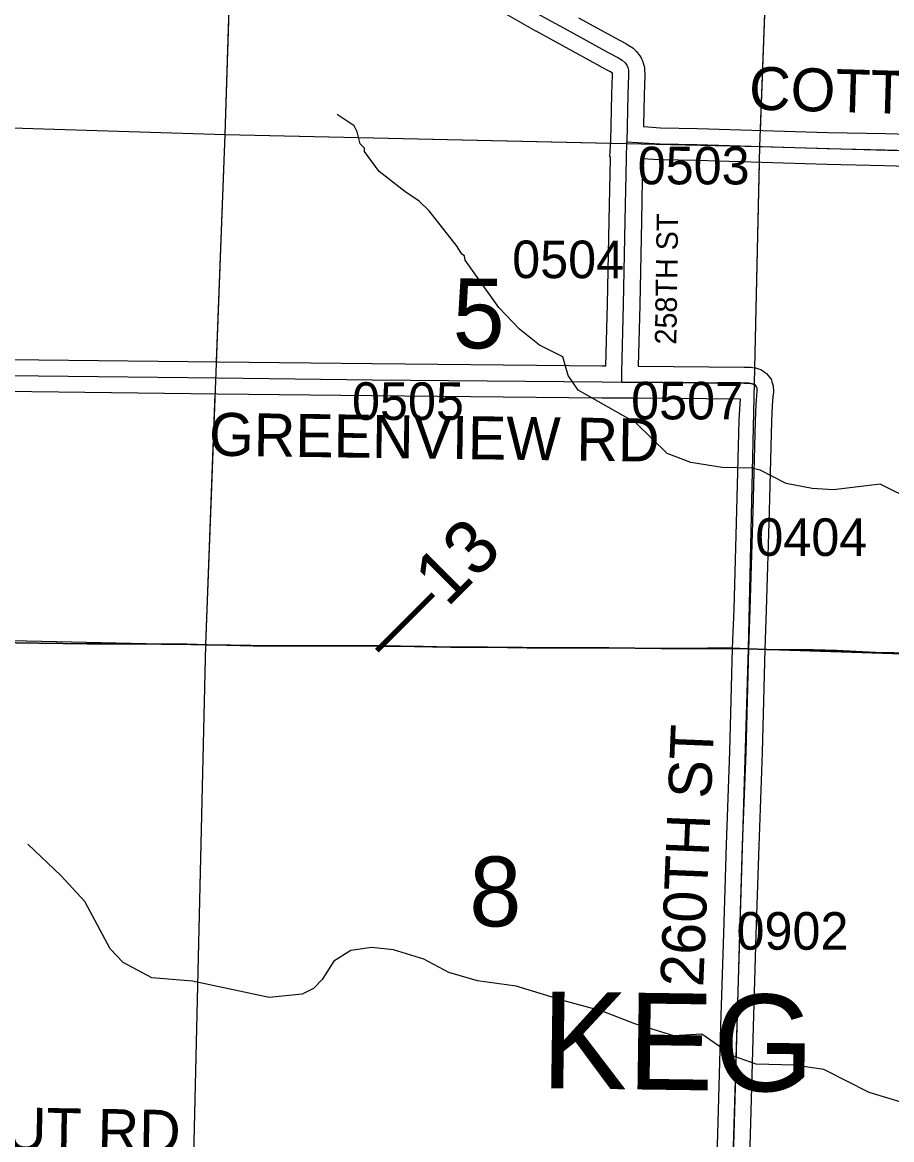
# Model space of a CAD drawing. Extents: x -132.8 to -73.3, y -60 to -26.
# Drawn here: x -115.373 to -113.756, y -52.384 to -50.304 of the extents above; entities that cross this region are included whole.
import ezdxf

# ---------------------------------------------------------------- set-up
doc = ezdxf.new("R2010")
doc.units = 0
for name, color, linetype in [('tdCoHydroRiver', 7, 'Continuous'), ('tdCoPriCL', 7, 'Continuous'), ('tdCoPrimary', 7, 'Continuous'), ('tdCoPriNonDiv', 7, 'Continuous'), ('tdCoPriNonDivCL', 7, 'Continuous'), ('tdCoSecRdNmbr', 7, 'Continuous'), ('tdCoSecRdTxt', 7, 'Continuous'), ('tdCoSecRteBand', 7, 'Continuous'), ('tdCoSecRteCL', 7, 'Continuous'), ('tdCoSectLine', 7, 'Continuous'), ('tdCoSectLinePart', 7, 'Continuous'), ('tdCoSectNmbr', 7, 'Continuous'), ('tdCoSurfGravel', 7, 'Continuous'), ('tdCoTwpBndry', 7, 'Continuous'), ('tdCoTwpBndryShd', 7, 'Continuous'), ('tdCoTwpNameTxt', 7, 'Continuous'), ('tdStHwyPriRefPost1', 7, 'Continuous')]:
    doc.layers.add(name, color=color, linetype=linetype)

msp = doc.modelspace()

# ---------------------------------------------------------------- linework, layer by layer
at = {"layer": 'tdCoHydroRiver'}
for points in [[(-113.7134, -51.1956), (-113.7773, -51.164), (-113.8644, -51.1744), (-113.9038, -51.1718), (-113.9525, -51.1627), (-114.0008, -51.1378), (-114.0164, -51.1342), (-114.0717, -51.1328), (-114.1298, -51.1235), (-114.1736, -51.1066), (-114.2321, -51.0499), (-114.3395, -50.9887), (-114.3577, -50.9615), (-114.3679, -50.9265), (-114.4115, -50.9049), (-114.4487, -50.8755), (-114.4871, -50.8351), (-114.5496, -50.7467), (-114.551, -50.7388), (-114.5556, -50.7355), (-114.5647, -50.7211), (-114.6167, -50.6551), (-114.6352, -50.6373), (-114.6616, -50.6192), (-114.7096, -50.5817), (-114.737, -50.5447), (-114.7369, -50.5384), (-114.7446, -50.5304), (-114.7503, -50.5081), (-114.7563, -50.4969), (-114.7874, -50.4756)], [(-113.6994, -52.3256), (-113.7981, -52.2963), (-113.8822, -52.2531), (-113.9372, -52.2454), (-114.0082, -52.2436), (-114.0504, -52.2283), (-114.1094, -52.1874), (-114.1616, -52.1908), (-114.2336, -52.1684), (-114.2946, -52.1448), (-114.3651, -52.1256), (-114.4544, -52.0981), (-114.5267, -52.0884), (-114.58, -52.0728), (-114.6267, -52.048), (-114.6831, -52.0307), (-114.724, -52.0265), (-114.7621, -52.0319), (-114.7941, -52.0516), (-114.8155, -52.0858), (-114.8317, -52.1027), (-114.8525, -52.1132), (-114.9142, -52.1195), (-115.0571, -52.0891), (-115.1327, -52.0824), (-115.1856, -52.0542), (-115.2102, -52.0284), (-115.2569, -51.9404), (-115.3015, -51.8919), (-115.3631, -51.8336)]]:
    msp.add_lwpolyline(points, dxfattribs=at)
at = {"layer": 'tdCoPriCL'}
msp.add_lwpolyline([(-113.7174, -51.4785), (-113.7862, -51.477), (-113.8582, -51.4736), (-113.9014, -51.4721), (-113.9884, -51.4714), (-114.0224, -51.4702), (-114.0701, -51.4687), (-114.0985, -51.4691), (-114.1147, -51.4694), (-114.1605, -51.4697), (-114.185, -51.4699), (-114.2824, -51.4684), (-114.363, -51.4684), (-114.4341, -51.4687), (-114.5083, -51.4672), (-114.5769, -51.4674), (-114.6277, -51.4662), (-114.7117, -51.4645), (-114.7845, -51.4647), (-114.8526, -51.4647), (-114.944, -51.465), (-114.9852, -51.4637), (-115.0294, -51.4627), (-115.0676, -51.4617), (-115.1142, -51.4613), (-115.1734, -51.4608), (-115.2528, -51.461), (-115.3428, -51.4598), (-115.4279, -51.4583)], dxfattribs=at)
at = {"layer": 'tdCoPrimary'}
for p, q in [((-115.173, -51.4608), (-115.1139, -51.4613)), ((-115.173, -51.4608), (-115.1139, -51.4613)), ((-115.1139, -51.4613), (-115.0672, -51.4617)), ((-115.1139, -51.4613), (-115.0672, -51.4617)), ((-115.0672, -51.4617), (-115.029, -51.4627)), ((-115.0672, -51.4617), (-115.029, -51.4627))]:
    msp.add_line(p, q, dxfattribs=at)
for points in [[(-115.4921, -51.4561), (-115.4275, -51.4583), (-115.3424, -51.4598), (-115.2524, -51.461), (-115.173, -51.4608), (-115.173, -51.4608)], [(-115.4921, -51.4561), (-115.4275, -51.4583), (-115.3424, -51.4598), (-115.2524, -51.461), (-115.173, -51.4608), (-115.173, -51.4608)], [(-115.4275, -51.4583), (-115.3424, -51.4598), (-115.2524, -51.461), (-115.173, -51.4608), (-115.1139, -51.4613), (-115.0672, -51.4617), (-115.029, -51.4627), (-114.9849, -51.4637), (-114.9437, -51.465), (-114.8522, -51.4647), (-114.7841, -51.4647), (-114.7114, -51.4645), (-114.6273, -51.4662), (-114.5765, -51.4674), (-114.5079, -51.4672), (-114.4337, -51.4687), (-114.3627, -51.4684), (-114.282, -51.4684), (-114.1846, -51.4699), (-114.1601, -51.4697), (-114.1143, -51.4694), (-114.0981, -51.4691), (-114.0697, -51.4687), (-114.022, -51.4702), (-113.9881, -51.4714), (-113.901, -51.4721), (-113.8579, -51.4736), (-113.7859, -51.477), (-113.717, -51.4785)], [(-115.029, -51.4627), (-114.9849, -51.4637), (-114.9437, -51.465), (-114.8522, -51.4647), (-114.7841, -51.4647), (-114.7114, -51.4645), (-114.6273, -51.4662), (-114.5765, -51.4674), (-114.5079, -51.4672), (-114.4337, -51.4687), (-114.3627, -51.4684), (-114.282, -51.4684), (-114.1846, -51.4699), (-114.1601, -51.4697)], [(-115.029, -51.4627), (-114.9849, -51.4637), (-114.9437, -51.465), (-114.8522, -51.4647), (-114.7841, -51.4647), (-114.7114, -51.4645), (-114.6273, -51.4662), (-114.5765, -51.4674), (-114.5079, -51.4672), (-114.4337, -51.4687), (-114.3627, -51.4684), (-114.282, -51.4684), (-114.1846, -51.4699), (-114.1601, -51.4697)], [(-114.1601, -51.4697), (-114.1143, -51.4694), (-114.0981, -51.4691)], [(-114.1601, -51.4697), (-114.1143, -51.4694), (-114.0981, -51.4691)], [(-114.0981, -51.4691), (-114.0697, -51.4687), (-114.022, -51.4702), (-113.9881, -51.4714), (-113.901, -51.4721), (-113.8579, -51.4736), (-113.7859, -51.477), (-113.717, -51.4785), (-113.6766, -51.481), (-113.6216, -51.4825), (-113.5513, -51.4834), (-113.5357, -51.4842)], [(-114.0981, -51.4691), (-114.0697, -51.4687), (-114.022, -51.4702), (-113.9881, -51.4714), (-113.901, -51.4721), (-113.8579, -51.4736), (-113.7859, -51.477), (-113.717, -51.4785), (-113.6766, -51.481), (-113.6216, -51.4825), (-113.5513, -51.4834), (-113.5357, -51.4842)]]:
    msp.add_lwpolyline(points, dxfattribs=at)
at = {"layer": 'tdCoPriNonDiv'}
msp.add_lwpolyline([(-115.4279, -51.4583), (-115.2528, -51.461), (-115.0676, -51.4617), (-114.944, -51.465), (-114.7117, -51.4645), (-114.5769, -51.4674), (-114.2824, -51.4684), (-114.185, -51.4699), (-114.0701, -51.4687), (-113.9884, -51.4714), (-113.9014, -51.4721), (-113.7862, -51.477), (-113.7174, -51.4785), (-113.622, -51.4825), (-113.5517, -51.4834), (-113.3838, -51.4913), (-113.2938, -51.4945), (-112.9073, -51.5064), (-112.7103, -51.513), (-112.5438, -51.5207), (-112.1737, -51.5323), (-111.9239, -51.5389)], dxfattribs=at)
at = {"layer": 'tdCoPriNonDivCL'}
msp.add_lwpolyline([(-115.4279, -51.4583), (-115.3428, -51.4598), (-115.2528, -51.461), (-115.1734, -51.4608), (-115.1734, -51.4608), (-115.1142, -51.4613), (-115.0676, -51.4617), (-115.0294, -51.4627), (-114.9852, -51.4637), (-114.944, -51.465), (-114.8526, -51.4647), (-114.7845, -51.4647), (-114.7117, -51.4645), (-114.6277, -51.4662), (-114.5769, -51.4674), (-114.5083, -51.4672), (-114.4341, -51.4687), (-114.363, -51.4684), (-114.2824, -51.4684), (-114.185, -51.4699), (-114.1605, -51.4697), (-114.1147, -51.4694), (-114.0985, -51.4691), (-114.0701, -51.4687), (-114.0224, -51.4702), (-113.9884, -51.4714), (-113.9014, -51.4721), (-113.8582, -51.4736), (-113.7862, -51.477), (-113.7174, -51.4785)], dxfattribs=at)
msp.add_lwpolyline([(-115.4279, -51.4583), (-115.3428, -51.4598), (-115.2528, -51.461), (-115.1734, -51.4608), (-115.1734, -51.4608), (-115.1142, -51.4613), (-115.0676, -51.4617), (-115.0294, -51.4627), (-114.9852, -51.4637), (-114.944, -51.465), (-114.8526, -51.4647), (-114.7845, -51.4647), (-114.7117, -51.4645), (-114.6277, -51.4662), (-114.5769, -51.4674), (-114.5083, -51.4672), (-114.4341, -51.4687), (-114.363, -51.4684), (-114.2824, -51.4684), (-114.185, -51.4699), (-114.1605, -51.4697), (-114.1147, -51.4694), (-114.0985, -51.4691), (-114.0701, -51.4687), (-114.0224, -51.4702), (-113.9884, -51.4714), (-113.9014, -51.4721), (-113.8582, -51.4736), (-113.7862, -51.477), (-113.7174, -51.4785)], dxfattribs=at)
at = {"layer": 'tdCoSecRteBand'}
for points in [[(-114.288, -50.9434), (-114.2848, -50.8289), (-114.2816, -50.6731), (-114.2794, -50.5573), (-114.2794, -50.5572), (-114.2794, -50.5572), (-114.2793, -50.5544), (-114.2805, -50.5543), (-114.2787, -50.525), (-114.2767, -50.4378), (-114.2767, -50.4376), (-114.2767, -50.4374), (-114.2755, -50.4026), (-114.2756, -50.3988), (-114.2756, -50.3987), (-114.2805, -50.3958), (-114.2974, -50.3868), (-114.2977, -50.3867), (-114.2979, -50.3866), (-114.3677, -50.3481), (-114.4175, -50.3208), (-114.4176, -50.3207), (-114.4178, -50.3206), (-114.4747, -50.2885)], [(-114.3387, -50.2956), (-114.2692, -50.3339), (-114.2517, -50.3431), (-114.2509, -50.3436), (-114.2501, -50.344), (-114.242, -50.349), (-114.2395, -50.3505), (-114.2373, -50.3525), (-114.2316, -50.3576), (-114.2292, -50.3598), (-114.2274, -50.3625), (-114.2244, -50.3667), (-114.2226, -50.3692), (-114.2214, -50.372), (-114.2197, -50.3759), (-114.2188, -50.3779), (-114.2182, -50.38), (-114.2168, -50.3855), (-114.2158, -50.3889), (-114.2157, -50.3926), (-114.2155, -50.4019), (-114.2154, -50.4028), (-114.2155, -50.4038), (-114.2167, -50.4393), (-114.218, -50.497), (-114.218, -50.4981), (-114.1861, -50.5002), (-114.1174, -50.5016), (-114.1172, -50.5016), (-114.1171, -50.5016), (-113.8751, -50.509), (-113.7677, -50.5112), (-113.7676, -50.5112), (-113.7675, -50.5112), (-113.5739, -50.5169)], [(-113.5756, -50.5769), (-113.7691, -50.5712), (-113.8765, -50.569), (-113.8766, -50.569), (-113.8768, -50.569), (-114.1188, -50.5616), (-114.188, -50.5601), (-114.1886, -50.5601), (-114.1892, -50.5601), (-114.2194, -50.5582), (-114.2194, -50.5585), (-114.2216, -50.6743), (-114.2216, -50.6743), (-114.2216, -50.6744), (-114.2248, -50.8302), (-114.2248, -50.8303), (-114.2248, -50.8304), (-114.2279, -50.944), (-114.0304, -50.9459), (-114.0302, -50.9459), (-114.0301, -50.9459), (-114.0208, -50.9461), (-114.0192, -50.9461), (-114.0175, -50.9463), (-114.012, -50.947), (-114.0096, -50.9473), (-114.0073, -50.948), (-114.0039, -50.949), (-113.9995, -50.9503), (-113.9957, -50.9529), (-113.9937, -50.9542), (-113.9926, -50.955), (-113.9887, -50.9576), (-113.9858, -50.9613), (-113.9839, -50.9638), (-113.9805, -50.9681), (-113.9789, -50.9733), (-113.9777, -50.977), (-113.9765, -50.9807), (-113.9763, -50.9846), (-113.9761, -50.9884), (-113.976, -50.9905), (-113.9762, -50.9926), (-113.9771, -51.0015), (-113.9783, -51.0176), (-113.9797, -51.0467), (-113.9839, -51.2143), (-113.9839, -51.2144), (-113.9839, -51.2145), (-113.9893, -51.3982), (-113.9893, -51.3983), (-113.9893, -51.3984), (-113.992, -51.4712), (-113.997, -51.6632), (-113.997, -51.6633), (-113.997, -51.6635), (-114.0034, -51.8368), (-114.0085, -52.0019), (-114.0137, -52.174), (-114.0187, -52.3535), (-114.0187, -52.3535), (-114.0187, -52.3535), (-114.0236, -52.5203)], [(-115.4544, -50.9308), (-115.0098, -50.936), (-115.0098, -50.936), (-115.0098, -50.936), (-114.7223, -50.9394), (-114.2945, -50.9434), (-114.2945, -50.9434), (-114.2945, -50.9434), (-114.288, -50.9434)], [(-114.0836, -52.5187), (-114.0786, -52.3518), (-114.0737, -52.1723), (-114.0737, -52.1723), (-114.0737, -52.1722), (-114.0685, -52.0001), (-114.0685, -52.0001), (-114.0685, -52), (-114.0633, -51.8348), (-114.0633, -51.8347), (-114.0633, -51.8347), (-114.0569, -51.6615), (-114.052, -51.4695), (-114.052, -51.4693), (-114.052, -51.4691), (-114.0493, -51.3963), (-114.0439, -51.2128), (-114.0397, -51.0449), (-114.0397, -51.0445), (-114.0396, -51.0441), (-114.0382, -51.0143), (-114.0381, -51.0139), (-114.0381, -51.0136), (-114.0375, -51.0058), (-114.2286, -51.004), (-114.2584, -51.0037), (-114.2883, -51.0037), (-114.2883, -51.0034), (-114.2886, -51.0034), (-114.295, -51.0034), (-114.7229, -50.9994), (-114.7229, -50.9994), (-114.723, -50.9994), (-115.0105, -50.996), (-115.4551, -50.9908)]]:
    msp.add_lwpolyline(points, dxfattribs=at)
at = {"layer": 'tdCoSecRteCL'}
for points in [[(-114.403, -50.2945), (-114.3532, -50.3218), (-114.2834, -50.3603), (-114.2657, -50.3697), (-114.2575, -50.3746), (-114.2519, -50.3798), (-114.2489, -50.384), (-114.2472, -50.3879), (-114.2457, -50.3933), (-114.2455, -50.4027), (-114.2467, -50.4385), (-114.2487, -50.5263)], [(-114.2583, -50.9737), (-114.2583, -50.9559), (-114.2548, -50.8296), (-114.2516, -50.6737), (-114.2494, -50.5578), (-114.2487, -50.5263)], [(-114.2487, -50.5263), (-114.1873, -50.5301), (-114.118, -50.5316), (-113.8759, -50.539), (-113.7683, -50.5412), (-113.5747, -50.5469), (-113.2611, -50.5558), (-112.938, -50.5656), (-112.8712, -50.5676), (-112.5866, -50.577), (-112.5203, -50.5795), (-112.5072, -50.5799), (-112.4994, -50.5809)], [(-115.966, -50.9527), (-115.9337, -50.9536), (-115.4548, -50.9608), (-115.0102, -50.966), (-114.7226, -50.9694), (-114.2948, -50.9734), (-114.2583, -50.9737)], [(-114.0536, -52.5196), (-114.0486, -52.3526), (-114.0437, -52.1731), (-114.0385, -52.001), (-114.0334, -51.8358), (-114.0269, -51.6624), (-114.022, -51.4702), (-114.0193, -51.3973), (-114.0139, -51.2136), (-114.0097, -51.0456), (-114.0082, -51.0158), (-114.007, -50.999), (-114.0061, -50.9898), (-114.0063, -50.986), (-114.0075, -50.9823), (-114.0094, -50.9798), (-114.0105, -50.9791), (-114.0125, -50.9778), (-114.0158, -50.9768), (-114.0214, -50.976), (-114.0306, -50.9759), (-114.2583, -50.9737)]]:
    msp.add_lwpolyline(points, dxfattribs=at)
at = {"layer": 'tdCoSectLine'}
for points in [[(-114.9961, -50.5127), (-114.964, -49.5085)], [(-114.0011, -50.5352), (-113.9643, -49.5442)], [(-115.9494, -50.483), (-114.9961, -50.5127)], [(-115.032, -51.4626), (-114.9961, -50.5127)], [(-114.9961, -50.5127), (-114.0011, -50.5352)], [(-114.0224, -51.4702), (-114.0011, -50.5352)], [(-114.0011, -50.5352), (-112.9865, -50.5642)], [(-115.9802, -51.4416), (-115.032, -51.4626)], [(-115.0554, -52.4676), (-115.032, -51.4626)], [(-115.032, -51.4626), (-114.0224, -51.4702)], [(-114.0528, -52.479), (-114.0224, -51.4702)], [(-114.0224, -51.4702), (-113.0272, -51.5027)]]:
    msp.add_lwpolyline(points, dxfattribs=at)
at = {"layer": 'tdCoSectLinePart'}
for points in [[(-114, -50.5053), (-113.9728, -49.7736)], [(-114.9961, -50.5127), (-114.9747, -49.8421)], [(-115.9494, -50.483), (-114.9961, -50.5127)], [(-115.0121, -50.9356), (-114.9961, -50.5127)], [(-114.9961, -50.5127), (-114.2788, -50.5289)], [(-114.0105, -50.9476), (-114.0018, -50.5653)], [(-115.032, -51.4626), (-115.0144, -50.996)], [(-115.9501, -51.4423), (-115.032, -51.4626)], [(-115.0547, -52.441), (-115.032, -51.4626)], [(-115.032, -51.4626), (-114.0519, -51.47)], [(-113.992, -51.4712), (-113.0572, -51.5017)]]:
    msp.add_lwpolyline(points, dxfattribs=at)
at = {"layer": 'tdCoSurfGravel'}
for points in [[(-114.9697, -49.8085), (-114.8598, -49.8848), (-114.767, -49.9497), (-114.7517, -49.9615), (-114.7387, -49.9734), (-114.7143, -49.9995), (-114.6043, -50.1167), (-114.5049, -50.2237), (-114.4906, -50.2382), (-114.482, -50.2466), (-114.4731, -50.2538), (-114.46, -50.2624), (-114.403, -50.2945), (-114.3532, -50.3218), (-114.2834, -50.3603), (-114.2657, -50.3697), (-114.2575, -50.3746), (-114.2519, -50.3798), (-114.2489, -50.384), (-114.2472, -50.3879), (-114.2457, -50.3933), (-114.2455, -50.4027), (-114.2467, -50.4385), (-114.2487, -50.5263)], [(-114.2583, -50.9737), (-114.2583, -50.9559), (-114.2548, -50.8296), (-114.2516, -50.6737), (-114.2494, -50.5578), (-114.2487, -50.5263)], [(-114.2487, -50.5263), (-114.2487, -50.5263), (-114.1873, -50.5301), (-114.118, -50.5316), (-113.8759, -50.539), (-113.7683, -50.5412), (-113.5747, -50.5469), (-113.2611, -50.5558), (-112.938, -50.5656), (-112.8712, -50.5676), (-112.5866, -50.577), (-112.5203, -50.5795), (-112.5072, -50.5799), (-112.4994, -50.5809)], [(-115.966, -50.9527), (-115.9337, -50.9536), (-115.4548, -50.9608), (-115.0102, -50.966)], [(-115.0102, -50.966), (-114.7226, -50.9694), (-114.2948, -50.9734), (-114.2583, -50.9737)], [(-114.2583, -50.9737), (-114.0306, -50.9759), (-114.0214, -50.976), (-114.0158, -50.9768), (-114.0125, -50.9778), (-114.0105, -50.9791)], [(-114.022, -51.4702), (-114.0193, -51.3973), (-114.0139, -51.2136), (-114.0097, -51.0456), (-114.0082, -51.0158), (-114.007, -50.999), (-114.0061, -50.9898), (-114.0063, -50.986), (-114.0075, -50.9823), (-114.0094, -50.9798), (-114.0105, -50.9791)], [(-114.0818, -53.7262), (-114.0802, -53.6671), (-114.0768, -53.4991), (-114.0726, -53.3193), (-114.0676, -53.1443), (-114.0637, -53.0059), (-114.0631, -52.981), (-114.0597, -52.8296), (-114.057, -52.6979), (-114.0536, -52.5196), (-114.0486, -52.3526), (-114.0437, -52.1731), (-114.0385, -52.001), (-114.0334, -51.8358), (-114.0269, -51.6624), (-114.022, -51.4702)]]:
    msp.add_lwpolyline(points, dxfattribs=at)
at = {"layer": 'tdCoTwpBndry'}
msp.add_lwpolyline([(-116.8271, -50.4616), (-115.9494, -50.483), (-114.9961, -50.5127), (-114.2793, -50.5289)], dxfattribs=at)
at = {"layer": 'tdCoTwpBndryShd'}
msp.add_lwpolyline([(-120.9191, -50.3467), (-120.4215, -50.3572), (-119.924, -50.3677), (-119.4305, -50.3843), (-118.9369, -50.3941), (-117.9423, -50.429), (-116.9495, -50.4586), (-115.9494, -50.483), (-114.9961, -50.5127), (-114.0011, -50.5352), (-112.9865, -50.5642), (-112.0017, -50.5957), (-111.0051, -50.628), (-110.6406, -50.6427), (-110.0099, -50.6583), (-109.0466, -50.682), (-108.0484, -50.7057), (-107.0549, -50.7359), (-106.0586, -50.7581), (-105.063, -50.7875), (-104.0667, -50.813)], dxfattribs=at)

# ---------------------------------------------------------------- texts
at = {"layer": 'tdCoSecRdNmbr'}
for s, rotation, p in [('0503', 359.914, (-114.2286, -50.6056)), ('0504', 359.914, (-114.4621, -50.7802)), ('0505', 359.9136, (-114.7601, -51.0441)), ('0507', 359.914, (-114.2408, -51.0431)), ('0404', 359.9142, (-114.0097, -51.2972)), ('0902', 359.9142, (-114.0448, -52.0302))]:
    msp.add_text(s, height=0.07, rotation=rotation, dxfattribs=at).set_placement(p)
at = {"layer": 'tdCoSecRdTxt'}
for s, height, rotation, p in [('COTTONWOOD RD', 0.08, 358.3347, (-114.0223, -50.4663)), ('258TH ST', 0.04, 89.1633, (-114.1567, -50.9041)), ('GREENVIEW RD', 0.08, 359.2297, (-115.0264, -51.1107)), ('260TH ST', 0.08, 87.644, (-114.1067, -52.1005)), ('CHESTNUT RD', 0.08, 359.017, (-115.8461, -52.396))]:
    msp.add_text(s, height=height, rotation=rotation, dxfattribs=at).set_placement(p)
at = {"layer": 'tdCoSectNmbr'}
for s, p in [('5', (-114.5729, -50.9109)), ('8', (-114.5418, -51.9869))]:
    msp.add_text(s, height=0.13, rotation=359.9137, dxfattribs=at).set_placement(p)
at = {"layer": 'tdCoTwpNameTxt'}
msp.add_text('KEG', height=0.18, rotation=359.2011, dxfattribs=at).set_placement((-114.4093, -52.2879))
at = {"layer": 'tdStHwyPriRefPost1'}
msp.add_text('‒‒13', height=0.1, rotation=45, dxfattribs=at).set_placement((-114.6879, -51.4999))

doc.saveas('drawing.dxf')
